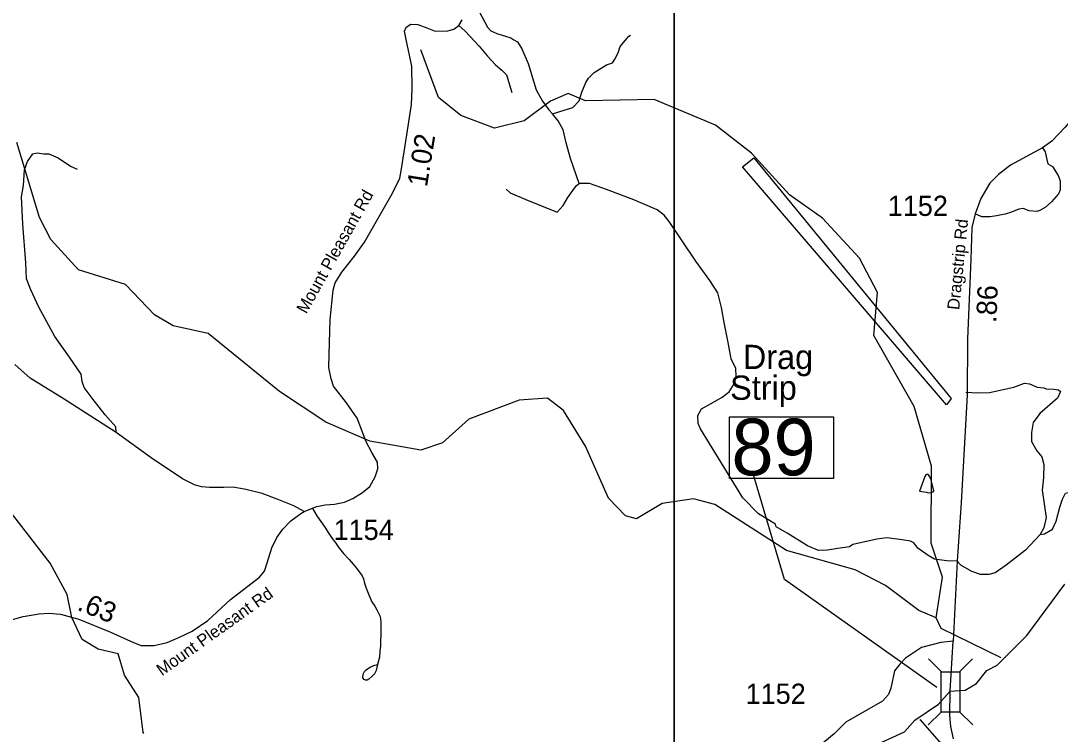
# Model space of a CAD drawing. Extents: x 1248089 to 1457196, y 820910 to 988753.
# Drawn here: x 1308985 to 1315415, y 875551 to 879960 of the extents above; entities that cross this region are included whole.
import ezdxf

# ---------------------------------------------------------------- set-up
doc = ezdxf.new("R2010")
doc.units = 0
for name, color, linetype in [('Exist Cultural Recreational Racetrack', 7, 'Continuous'), ('Exist Cultural Recreational Racetrack Label', 7, 'Continuous'), ('Exist Hydrographic Creek Single Shore', 7, 'Continuous'), ('Exist Hydrographic Misc Water Feature', 7, 'Continuous'), ('Exist Road Non-System Type 51', 7, 'Continuous'), ('Exist Road Secondary Structure Standard Bridge CELL', 7, 'Continuous'), ('Exist Road Secondary Structure Standard Bridge Number Label', 7, 'Continuous'), ('Exist Road Secondary Type 41 Attributed', 7, 'Continuous'), ('Exist Road Secondary Type 51 Attributed', 7, 'Continuous'), ('Exist Road Secondary Type 51 Label', 7, 'Continuous'), ('Map Preparation Inset Cut Line', 7, 'Continuous'), ('Prop GRAU CAT1 Cell', 7, 'Continuous'), ('Prop Lane Lines', 7, 'Continuous')]:
    doc.layers.add(name, color=color, linetype=linetype)

msp = doc.modelspace()

# ---------------------------------------------------------------- linework, layer by layer
at = {"layer": 'Exist Cultural Recreational Racetrack'}
msp.add_lwpolyline([(1313450.4, 879057.4), (1313518.8, 879112.1), (1314739.4, 877624.9), (1314712, 877587.3)], close=True, dxfattribs=at)
at = {"layer": 'Exist Hydrographic Creek Single Shore'}
for points in [[(1309746.2, 875554.1), (1309743.2, 875561), (1309715.2, 875778.2), (1309626.2, 875914.6), (1309588.3, 876046.7), (1309463.2, 876075.5), (1309365.2, 876136.5), (1309301.2, 876272.4), (1309271.3, 876414.1), (1309167.2, 876606.7), (1308835.2, 877033.5), (1308622.2, 877536.8), (1308352.2, 877778.6), (1308167.2, 878058), (1307943.2, 878486), (1307884.2, 878805.7), (1307790.2, 879057.1), (1307661.1, 879253.3)], [(1314660.8, 875736.4), (1314732.9, 875815.6), (1314827.6, 875821.8), (1314896.6, 875863), (1314961.5, 875943.4), (1315024.8, 875976.9), (1315078.8, 876030.9), (1315207.4, 876160.7), (1315443.4, 876477.4)], [(1312022.4, 874231.7), (1311999.3, 874324), (1312010.4, 874415.8), (1312103.4, 874479.6), (1312122.3, 874581), (1312223.3, 874644.6), (1312893.3, 874746), (1313480.4, 874905), (1313741.3, 875008.1), (1314032.4, 875289.4), (1314239.5, 875467.5), (1314450.7, 875564.2), (1314515.6, 875637.3), (1314660.8, 875736.4)]]:
    msp.add_lwpolyline(points, dxfattribs=at)
at = {"layer": 'Exist Hydrographic Misc Water Feature'}
for points in [[(1314646.3, 876270.2), (1314686.3, 876522.2), (1314615.4, 876730.4), (1314618.3, 877206.4), (1314510.4, 877576.2), (1314262.4, 878014.5), (1314284.3, 878279.9), (1314173.3, 878492.3), (1313945.2, 878739.8), (1313740.3, 878885.1), (1313504.3, 879142.6), (1313283.2, 879314.5), (1312903.3, 879473.1), (1312478.2, 879465.2), (1312370.2, 879510.1), (1312261.3, 879463.1), (1312099.3, 879341.5), (1311915.2, 879295.9), (1311708.2, 879375.6), (1311569.2, 879486.7), (1311459.2, 879781.1)], [(1314646.3, 876270.2), (1314539.4, 876315), (1314334.3, 876470.1), (1314145.4, 876565.9), (1313722.4, 876685.9), (1313278.3, 876970.5), (1313146.3, 877006.1), (1312953.3, 876977.1), (1312793.3, 876881.9), (1312726.3, 876899.6), (1312621.3, 877010.1), (1312478.3, 877331.4), (1312341.3, 877550.7), (1312243.3, 877628.2), (1312068.3, 877615.3), (1311756.3, 877496.8), (1311594.2, 877352.4), (1311460.2, 877305.8), (1311144.2, 877361.4), (1310872.2, 877478.6), (1310585.3, 877668), (1310143.3, 878028.2), (1309927.3, 878075.3), (1309812.2, 878143.2), (1309633.2, 878330.7), (1309343.2, 878421.8), (1309172.1, 878609.1), (1309100.2, 878745.1), (1308961.1, 879207.5)], [(1314600.6, 877043.3), (1314611.8, 877045.1), (1314627.9, 877048.6), (1314632.1, 877054.5), (1314614.2, 877131), (1314600.8, 877153.4), (1314595, 877157.6), (1314582.9, 877153.9), (1314576.6, 877144), (1314543.6, 877053.7), (1314587.8, 877045.8), (1314600.6, 877043.3)], [(1315049.7, 876022), (1314678.3, 876203.9), (1314646.3, 876270.2)], [(1314682.5, 875489.5), (1314548.2, 875641.9)]]:
    msp.add_lwpolyline(points, dxfattribs=at)
at = {"layer": 'Exist Road Non-System Type 51'}
for points in [[(1311773.3, 880103.5), (1311802.7, 880053.9), (1311839.1, 879983.4), (1311873.1, 879920.3), (1311892.5, 879898.4), (1311928.9, 879881.4), (1312016.3, 879854.7), (1312035.7, 879842.6), (1312057.5, 879830.4), (1312084.2, 879786.7), (1312123, 879696.8), (1312174, 879534.1), (1312212.8, 879463.7), (1312251.7, 879410.2), (1312273.8, 879385.1)], [(1311694.9, 879931.1), (1311734.7, 879896), (1311819.7, 879803.7), (1311873.1, 879740.6), (1311921.6, 879687.1), (1311960.4, 879655.6), (1311989.6, 879626.4), (1312023.5, 879517.1)], [(1312273.8, 879385.1), (1312346.6, 879407), (1312400, 879424), (1312438.8, 879465.3), (1312455.8, 879518.7), (1312480.1, 879579.4), (1312497, 879606.1), (1312531, 879640.1), (1312608.7, 879688.7), (1312644.9, 879699.3), (1312659.4, 879723.6), (1312681.3, 879762.4), (1312693.4, 879801.3), (1312725, 879840.1), (1312746.8, 879864.4), (1312757.6, 879870.7)], [(1312438.2, 878953.6), (1312385.4, 879108.2), (1312358.7, 879205.4), (1312339.3, 879285.5), (1312310.2, 879341.4), (1312273.8, 879385.1)], [(1309574.9, 877414.4), (1309572.5, 877449.7), (1309507.1, 877525.5), (1309433.9, 877619.7), (1309376.4, 877693), (1309365.9, 877729.6), (1309358.1, 877776.7), (1309287.5, 877881.4), (1309196, 878009.6), (1309096.7, 878190.1), (1309047, 878297.4), (1309020.8, 878365.4), (1309015.6, 878464.8), (1308997.3, 878702.9), (1308989.4, 878871.4), (1309002.5, 878942), (1309007.7, 879038.8), (1309026, 879091.1), (1309060, 879138.2), (1309086.1, 879143.5), (1309128, 879138.2), (1309159.3, 879138.2), (1309216.9, 879112.1), (1309292.7, 879062.4), (1309334.5, 879044)], [(1315305.2, 879174.2), (1315321.9, 879149.2), (1315332.7, 879102.2), (1315338.2, 879077), (1315367, 879058.9), (1315401.3, 879004.7), (1315414, 878970.4), (1315414, 878916.2), (1315404.9, 878890.9), (1315361.6, 878842.1), (1315321.9, 878806), (1315289.4, 878787.9), (1315269.6, 878780.7), (1315222.6, 878786.1), (1315184.7, 878800.6), (1315159.5, 878795.2), (1315112.5, 878777.1), (1315074.6, 878764.5), (1315020.5, 878753.6), (1314980.8, 878748.2), (1314930.2, 878748.2), (1314888.3, 878767.8)], [(1311987.4, 878918.8), (1312011.6, 878896.9), (1312108.7, 878855.6), (1312302.9, 878777.9), (1312339.3, 878819.2), (1312368.4, 878867.8), (1312400, 878911.5), (1312421.8, 878943.1), (1312438.2, 878953.6)], [(1314776.4, 876620.6), (1314713.8, 876622.7), (1314665.2, 876627.5), (1314636.1, 876632.4), (1314597.3, 876654.2), (1314534.2, 876700.4), (1314509.9, 876734.4), (1314488.1, 876744.1), (1314437.1, 876751.4), (1314342.4, 876763.5), (1314279.3, 876756.2), (1314179.8, 876734.4), (1314131.3, 876722.2), (1314111.9, 876707.7), (1314039.1, 876697.9), (1313976, 876688.2), (1313920.1, 876685.8), (1313852.2, 876715), (1313726, 876792.7), (1313658, 876831.5), (1313653.2, 876848.5), (1313548.8, 876911.7), (1313451.7, 877011.3), (1313357.1, 877166.7), (1313190.1, 877437.7), (1313175.6, 877471.7), (1313173.2, 877520.3), (1313195, 877561.6), (1313255.7, 877595.6), (1313323.6, 877634.4), (1313367.3, 877666), (1313398.8, 877716), (1313410.9, 877762.2), (1313408.5, 877810.7), (1313379.4, 877871.5), (1313360, 877971), (1313338.1, 878085.2), (1313318.7, 878187.2), (1313296.9, 878279.5), (1313248.3, 878354.8), (1313160.9, 878473.8), (1312996.4, 878720.4), (1312964.9, 878759.3), (1312921.2, 878790.8), (1312778, 878854), (1312608.1, 878917.1), (1312503.7, 878953.6), (1312438.2, 878953.6)], [(1314830.8, 877665.6), (1314905.8, 877660), (1314978.1, 877662.8), (1315128, 877696.2), (1315194.7, 877721.2), (1315225.3, 877715.6), (1315272.5, 877696.2), (1315314.1, 877690.6), (1315328, 877685), (1315375.2, 877682.3), (1315403, 877679.5), (1315416.9, 877668.4), (1315397.5, 877626.7), (1315289.1, 877532.2), (1315247.5, 877476.6), (1315236.4, 877415.4), (1315236.4, 877359.8), (1315269.7, 877301.5), (1315300.2, 877265.3), (1315314.1, 877218.1), (1315311.4, 877137.5), (1315303, 877059.6), (1315316.9, 876959.6), (1315328, 876890.1), (1315314.1, 876826.2), (1315291.6, 876785.6)], [(1315291.6, 876785.6), (1315318.2, 876788.4), (1315367, 876818.2), (1315388.6, 876867), (1315413, 876953.7), (1315429.2, 877002.4), (1315448.2, 877040.4), (1315491.5, 877051.2), (1315545.7, 877051.2)], [(1310786.9, 876949.9), (1310815.7, 876899.3), (1310840.9, 876864.6), (1310866.2, 876830), (1310891.2, 876791.5), (1310910.6, 876760.9), (1310933.8, 876730.4), (1310949.4, 876708.1), (1310980.4, 876667.2), (1311015.7, 876630.5), (1311040.9, 876601.8), (1311062.4, 876577.3), (1311097.3, 876528.4), (1311104.9, 876510.2), (1311112.2, 876484.1), (1311121.6, 876453.9), (1311138.6, 876411.3), (1311157.5, 876368.9), (1311175, 876342.5), (1311188.5, 876318.3), (1311197.9, 876297.9), (1311207.5, 876277.6), (1311212.7, 876245.5), (1311211.9, 876205.5), (1311212.9, 876165.5), (1311210.1, 876125.5), (1311209.3, 876097.5), (1311206.4, 876061.5), (1311203.7, 876027.6), (1311192.6, 875981.8)], [(1315291.6, 876785.6), (1315200.3, 876687.2), (1315080.8, 876595.4), (1315011.4, 876548.2), (1314972.5, 876537.1), (1314922.5, 876537.1), (1314867, 876556.5), (1314800.3, 876595.4), (1314776.4, 876620.6)], [(1311138.5, 875891), (1311128.4, 875885.2), (1311118.4, 875883.6), (1311108.5, 875887.8), (1311100.7, 875898), (1311100.8, 875906), (1311103, 875915.9), (1311105.2, 875925.9), (1311111.5, 875937.8), (1311121.9, 875947.6), (1311130, 875955.2), (1311146.2, 875964.9), (1311158.3, 875970.7), (1311174.5, 875976.3), (1311192.6, 875981.8)], [(1311192.6, 875981.8), (1311183.8, 875944.1), (1311173.2, 875924.3), (1311156.9, 875906.6), (1311138.5, 875891)]]:
    msp.add_lwpolyline(points, dxfattribs=at)
at = {"layer": 'Exist Road Secondary Structure Standard Bridge CELL'}
for p, q in [((1314679.3, 875935.6), (1314599.3, 876015.7)), ((1314792.5, 875935.6), (1314872.5, 876015.7)), ((1314598.7, 875607.7), (1314678.7, 875687.7)), ((1314874.6, 875607.7), (1314794.5, 875687.7))]:
    msp.add_line(p, q, dxfattribs=at)
msp.add_lwpolyline([(1314678.7, 875687.7), (1314678.7, 875935.6), (1314794.5, 875935.6), (1314794.5, 875687.7)], close=True, dxfattribs=at)
at = {"layer": 'Exist Road Secondary Structure Standard Bridge Number Label'}
msp.add_lwpolyline([(1313368.6, 877513.2), (1314012.7, 877513.2), (1314012.7, 877130.9), (1313368.6, 877130.9)], close=True, dxfattribs=at)
msp.add_lwpolyline([(1314650.9, 875838.4), (1313709.9, 876506.1), (1313517.7, 877153.7)], dxfattribs=at)
at = {"layer": 'Exist Road Secondary Type 41 Attributed'}
msp.add_lwpolyline([(1314751.7, 876126.5), (1314676.1, 876117.7), (1314556.3, 876085.6), (1314457.8, 876021.4), (1314421.8, 875983.5), (1314389.7, 875942.8), (1314366.2, 875835.8), (1314353.3, 875795.1), (1314314.8, 875754.4), (1314087.9, 875625.9), (1314017.3, 875553), (1313878.7, 875440.2)], dxfattribs=at)
at = {"layer": 'Exist Road Secondary Type 51 Attributed'}
for points in [[(1315793.6, 880279.5), (1315737.3, 880202.4), (1315702.5, 880145.2), (1315675.2, 880063.2), (1315660.3, 879919), (1315647.8, 879715.1), (1315628, 879600.7), (1315583.4, 879500), (1315526.3, 879398), (1315444.3, 879303.5), (1315362.3, 879216.5), (1315305.2, 879174.2), (1315106.4, 879067.3), (1315031.9, 879010.1), (1314980.2, 878956.8), (1314923, 878862.3), (1314888.3, 878767.8), (1314868.4, 878683.3), (1314860.9, 878484.4), (1314841.1, 877993.6), (1314838.6, 877645.5), (1314801.2, 876983.6), (1314776.4, 876620.6), (1314751.7, 876126.5)], [(1310738.2, 876926.7), (1310817.4, 876958.9), (1310867.6, 876968.5), (1310925.2, 876971.7), (1310988.1, 876985.6), (1311038.2, 877006.9), (1311099, 877044.3), (1311143.8, 877081.7), (1311176.5, 877140.7), (1311193.6, 877189.8), (1311192.5, 877231.5), (1311156.2, 877291.3), (1311122.1, 877357.5), (1311065.5, 877503.7), (1311000.5, 877598.7), (1310919.8, 877701.4), (1310906, 877746.2), (1310890, 877817.8), (1310892.1, 877897.8), (1310899.6, 878114.6), (1310917.7, 878296.1), (1310930.5, 878341), (1310971, 878406.1), (1311048.9, 878504.3), (1311110.8, 878591.9), (1311285.4, 878894.4), (1311329.1, 878986.8), (1311339.8, 879044.5), (1311373.9, 879254.8), (1311402.6, 879442.7), (1311406.9, 879538.8), (1311403.7, 879679.7), (1311368.5, 879845.2), (1311357.8, 879896.9), (1311369.6, 879920.4), (1311397.3, 879938.5), (1311442.1, 879937.5), (1311496.5, 879917.2), (1311548.8, 879896.9), (1311626.6, 879899), (1311662.9, 879907.6), (1311694.9, 879931.1), (1311716.3, 879966.3)], [(1310738.2, 876926.7), (1310675, 876962.5), (1310570.4, 877003), (1310478.7, 877039.3), (1310376.3, 877062.8), (1310299.5, 877077.8), (1310241.9, 877075.6), (1310152.2, 877075.6), (1310103.2, 877079.9), (1310060.5, 877092.7), (1309985.8, 877129), (1309791.7, 877259.3), (1309574.9, 877414.4), (1309252.7, 877621.5), (1309042.3, 877750.9), (1308948.4, 877836.3)], [(1308919.6, 876254.8), (1309000.7, 876278.2), (1309098.8, 876295.3), (1309158.6, 876299.6), (1309231.1, 876293.2), (1309344.2, 876261.2), (1309536.2, 876184.3), (1309683.4, 876118.1), (1309730.4, 876098.9), (1309809.3, 876098.9), (1309890.4, 876118.1), (1309962.9, 876148), (1310046.1, 876186.4), (1310142.1, 876252.6), (1310283, 876382.9), (1310460.9, 876521), (1310492.9, 876557.3), (1310510, 876610.7), (1310537.7, 876702.5), (1310569.7, 876766.6), (1310606, 876817.8), (1310655, 876869.1), (1310716.9, 876913.9), (1310738.2, 876926.7)], [(1314732.9, 875815.6), (1314751.7, 876126.5)], [(1314754.8, 875521.4), (1314737.7, 875598.5), (1314731.3, 875669.2), (1314732.9, 875815.6)]]:
    msp.add_lwpolyline(points, dxfattribs=at)
at = {"layer": 'Map Preparation Inset Cut Line'}
for points in [[(1313026.2, 913085.2), (1388709.5, 913085.2), (1388709.5, 884379.9), (1373500.6, 884376.6), (1373500.6, 868836.7), (1313026.2, 868836.7)], [(1313026.2, 867658.5), (1300766.9, 867658.5), (1300766.9, 889680.3), (1313026.2, 889680.3)]]:
    msp.add_lwpolyline(points, close=True, dxfattribs=at)

# ---------------------------------------------------------------- texts
at = {"layer": 'Exist Cultural Recreational Racetrack Label'}
for s, p in [('Drag', (1313451.6, 877807.3)), ('Strip', (1313372.8, 877617.3))]:
    msp.add_text(s, height=150, dxfattribs=at).set_placement(p)
at = {"layer": 'Exist Road Secondary Structure Standard Bridge Number Label'}
msp.add_text('89', height=350, dxfattribs=at).set_placement((1313381.2, 877150.7))
at = {"layer": 'Exist Road Secondary Type 51 Label'}
for s, rotation, p in [('Mount Pleasant Rd', 60.65943, (1310751.4, 878144.1)), ('Dragstrip Rd', 84.31536, (1314789.6, 878170.8)), ('Mount Pleasant Rd', 35.51443, (1309858.6, 875907.6))]:
    msp.add_text(s, height=75, rotation=rotation, dxfattribs=at).set_placement(p)
at = {"layer": 'Prop GRAU CAT1 Cell'}
for s, rotation, p in [('1.02', 80.78105, (1311497.5, 878929)), ('.86', 87.68404, (1315019.4, 878091.5)), ('.63', 338.18277, (1309328, 876320.7))]:
    msp.add_text(s, height=125, rotation=rotation, dxfattribs=at).set_placement(p)
at = {"layer": 'Prop Lane Lines'}
for s, p in [('1152', (1314347.9, 878754.1)), ('1154', (1310920.2, 876751.2)), ('1152', (1313468.6, 875738.1))]:
    msp.add_text(s, height=125, dxfattribs=at).set_placement(p)

doc.saveas('drawing.dxf')
